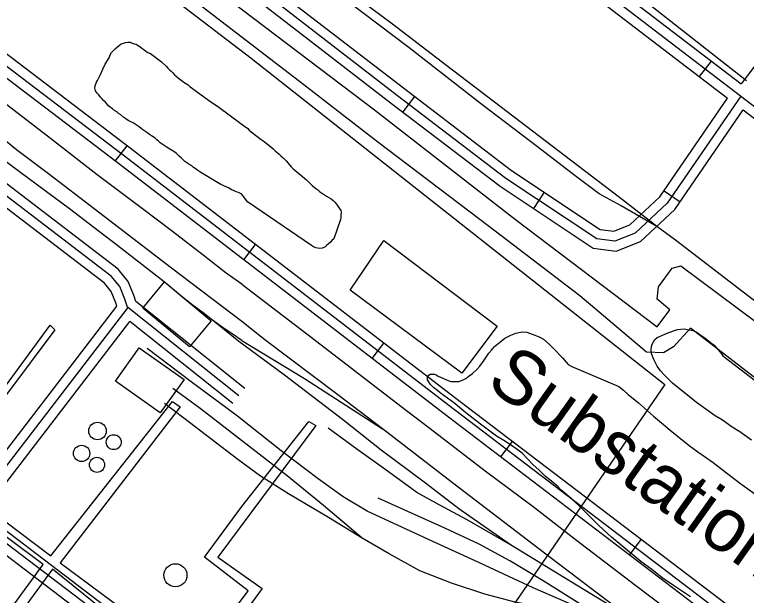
# Model space of a CAD drawing. Extents: x 3324104 to 3361979, y 612876 to 638273.
# Drawn here: x 3355254 to 3356383, y 631333 to 632230 of the extents above; entities that cross this region are included whole.
import ezdxf

# ---------------------------------------------------------------- set-up
doc = ezdxf.new("R2010")
doc.units = 0
for name, color, linetype in [('V-BLDG-OTLN', 7, 'Continuous'), ('V-DOMW-TANK', 7, 'Continuous'), ('V-RAIL-TRAK', 7, 'Continuous'), ('V-ROAD-CNTR', 7, 'Continuous'), ('V-SITE-OTLN', 7, 'Continuous'), ('V-SITE-OTLN-IDEN', 7, 'Continuous'), ('V-SITE-VEGE', 7, 'Continuous'), ('V-TOPO-SHOR', 7, 'Continuous'), ('V-UTIL-LINE', 7, 'Continuous')]:
    doc.layers.add(name, color=color, linetype=linetype)

msp = doc.modelspace()

# ---------------------------------------------------------------- linework, layer by layer
at = {"layer": 'V-BLDG-OTLN'}
for points in [[(3355485.2, 631817.1), (3355557.2, 631757.1), (3355523.5, 631716.7), (3355451.6, 631776.6)], [(3355446, 631715.4), (3355515.1, 631666.3), (3355478.5, 631614.9), (3355409.5, 631664)]]:
    msp.add_lwpolyline(points, close=True, dxfattribs=at)
at = {"layer": 'V-DOMW-TANK'}
for centre, radius in [((3355381.6, 631586.9), 13.6), ((3355406.7, 631569.7), 11.5), ((3355357, 631552.3), 12.6), ((3355380.8, 631534.8), 11.7), ((3355501.9, 631364.2), 17.8)]:
    msp.add_circle(centre, radius, dxfattribs=at)
at = {"layer": 'V-RAIL-TRAK'}
for p, q in [((3355604.1, 631726.6), (3355701.1, 631667.9)), ((3355701.1, 631667.9), (3355821.4, 631590.1))]:
    msp.add_line(p, q, dxfattribs=at)
for points in [[(3356244.8, 631902.7), (3356234.1, 631908.9), (3356189.6, 631934.7), (3356156, 631953.1), (3356118.6, 631981.2), (3356060.8, 632025.8), (3355972.7, 632092.7), (3355862.4, 632178.6), (3355721.6, 632286), (3355665.9, 632327.4), (3355608.6, 632360), (3355536.8, 632401.4), (3355482, 632434.7), (3355447.1, 632458)], [(3355604.1, 631756), (3355495.9, 631838.5), (3355354.4, 631946.8), (3355330.1, 631965.6), (3355305.8, 631984.2), (3355281.3, 632002.7), (3355256.6, 632021), (3355233.6, 632040), (3355210.4, 632058.8), (3355187.1, 632077.4), (3355142.9, 632111.8), (3355118.5, 632130.4), (3355084.1, 632158.2), (3355051.1, 632183.7), (3354879.4, 632310.3)], [(3355604.1, 631756), (3355495.9, 631838.5), (3355354.4, 631946.8), (3355330.1, 631965.6), (3355305.8, 631984.2), (3355281.3, 632002.7), (3355256.6, 632021), (3355233.6, 632040), (3355210.4, 632058.8), (3355187.1, 632077.4), (3355142.9, 632111.8), (3355118.5, 632130.4), (3355084.1, 632158.2), (3355051.1, 632183.7), (3354879.4, 632310.3)], [(3356481.9, 631721.4), (3356378.3, 631801.6), (3356273.5, 631881.5), (3356244.8, 631902.7), (3356235, 631910.3), (3356185.4, 631949), (3356103.1, 632011.9), (3356013.8, 632080.1), (3355920.5, 632151.1), (3355836.9, 632215.1), (3355741.3, 632287)], [(3355604.1, 631813.8), (3355580.2, 631830.9), (3355544.9, 631858.3), (3355497.1, 631895.1), (3355450.8, 631930.1), (3355381.3, 631982.7), (3355308.8, 632038.7), (3355227.7, 632100.8), (3355178, 632138.1), (3355116.3, 632184.9), (3354994.8, 632277.3)], [(3355604.1, 631726.6), (3355589.2, 631736.8), (3355574.1, 631747.4), (3355559.2, 631758.2), (3355544.5, 631769.2), (3355529.8, 631780.4), (3355515.3, 631791.8), (3355501, 631803.4), (3355486.8, 631815.1), (3355449.9, 631844.1), (3355412.9, 631872.8), (3355375.7, 631901.4), (3355338.4, 631929.8), (3355301, 631957.9), (3355263.4, 631985.9), (3355225.7, 632013.7)], [(3355604.1, 631813.8), (3355713.2, 631730.5), (3355849.8, 631625.4), (3355901.6, 631585.9), (3355980.1, 631525.3), (3356054, 631470.1), (3356118.9, 631420.1), (3356212.3, 631348.5), (3356311.1, 631273.8), (3356414, 631194.5), (3356443.1, 631171.6), (3356482.5, 631143.6), (3356510.3, 631125.6), (3356553, 631104.8), (3356598.8, 631086.7), (3356639.1, 631072.4), (3356683.9, 631060.4), (3356737.3, 631051.6), (3356788.5, 631048.6), (3356824.7, 631048.1), (3356870.9, 631050.1)], [(3356199.8, 631300.9), (3356120.9, 631348.7), (3356019, 631411.3), (3355939.3, 631466.5), (3355887.7, 631506.5), (3355819.5, 631557.6), (3355759.8, 631604.8), (3355670.2, 631673.1), (3355636.9, 631697.9), (3355599.9, 631725.4), (3355559.2, 631758.2)], [(3356395.7, 631152.2), (3356286, 631234), (3356199.8, 631300.9), (3356080.3, 631391.7), (3355929.5, 631506.9), (3355821.4, 631590.1), (3355752.7, 631642.9), (3355639.9, 631727.7), (3355604.1, 631756)], [(3356395.7, 631152.2), (3356286, 631234), (3356199.8, 631300.9), (3356080.3, 631391.7), (3355929.5, 631506.9), (3355821.4, 631590.1), (3355752.7, 631642.9), (3355639.9, 631727.7), (3355604.1, 631756)], [(3356207.6, 631274.6), (3356116.7, 631317.2), (3356054.2, 631344.7), (3355970.9, 631383.3), (3355892.5, 631419.3), (3355797.8, 631463.3), (3355760.6, 631485.1), (3355722.4, 631512.9), (3355665.1, 631556.3), (3355597.8, 631609.9), (3355526.1, 631663.1), (3355458.4, 631714.6)], [(3355790, 631421.2), (3355730.6, 631472), (3355674.1, 631517.8), (3355540, 631621.9), (3355497.8, 631652.7)], [(3356286, 631234), (3356244.2, 631255.7), (3356207.6, 631274.6), (3356173.7, 631288), (3356125.3, 631302.4), (3356084.3, 631311.5), (3356024.3, 631323.1), (3355979.3, 631334.9), (3355927.8, 631352.2), (3355879.1, 631370.8), (3355831.9, 631397.5), (3355790, 631421.2), (3355737.9, 631453.3), (3355676.4, 631489.9), (3355633.2, 631517.3), (3355598.3, 631543.1), (3355514.6, 631607), (3355484.9, 631629.5)], [(3356019, 631411.3), (3355952.2, 631449.6), (3355909, 631472.9), (3355874.5, 631491.9), (3355824.8, 631528), (3355782, 631559), (3355737.8, 631591.2)], [(3356207.6, 631274.6), (3356136, 631313.6), (3356069.4, 631355.8), (3356017.9, 631386.2), (3355970.4, 631412), (3355917.8, 631437), (3355814.7, 631483)]]:
    msp.add_lwpolyline(points, dxfattribs=at)
at = {"layer": 'V-ROAD-CNTR'}
for p, q in [((3356328.6, 632158.3), (3356310.4, 632134.4)), ((3355870.9, 632103.6), (3355852.6, 632079.8)), ((3355409.1, 632003.8), (3355427.3, 632027.6)), ((3356071, 631955.6), (3356054.4, 631930.6)), ((3356255.9, 631957.9), (3356280.7, 631940.9)), ((3355607.2, 631851.4), (3355625.5, 631875.2)), ((3355805.4, 631699), (3355823.7, 631722.8)), ((3356003.9, 631547), (3356022.1, 631570.8)), ((3356202.8, 631395.4), (3356220.9, 631419.3))]:
    msp.add_line(p, q, dxfattribs=at)
for points in [[(3356918.2, 631127.3), (3356867.5, 631118), (3356827.4, 631115.7), (3356798.7, 631115.2), (3356755.8, 631119.6), (3356710.3, 631125.1), (3356666.3, 631131.7), (3356628.8, 631145.3), (3356597.1, 631155.9), (3356562.4, 631174.1), (3356522.2, 631194), (3356492.3, 631215.9), (3356448.7, 631245.8), (3355941.5, 631632.2), (3355430.2, 632025.3), (3354657.6, 632614.4), (3353438.3, 633547.7), (3352398, 634341.2)], [(3352388.9, 634329.3), (3353429.2, 633535.8), (3354648.5, 632602.5), (3355421.1, 632013.4), (3355932.4, 631620.3), (3356439.9, 631233.6), (3356483.7, 631203.7), (3356514.3, 631181.1), (3356555.6, 631160.8), (3356591.2, 631142.1), (3356623.8, 631131.1), (3356662.6, 631117.1), (3356708.3, 631110.2), (3356754.1, 631104.7), (3356798, 631100.1), (3356828, 631100.7), (3356869.3, 631103), (3356920.9, 631112.6)], [(3354440.4, 633195.5), (3354595.2, 633073.3), (3354743.7, 632957.5), (3354931.2, 632814.7), (3355122, 632677.9), (3355384.5, 632472.3), (3355654.9, 632270.2), (3355853.8, 632116.7), (3356020.3, 631989.3), (3356157.5, 631898.2), (3356178.3, 631895.5), (3356203.4, 631905.3), (3356249.5, 631948.5), (3356354.1, 632101)], [(3356374.5, 632104.3), (3356260.9, 631938.6), (3356211.5, 631892.3), (3356180.2, 631880.2), (3356152.1, 631883.8), (3356011.6, 631977.1), (3355844.7, 632104.8), (3355645.9, 632258.3), (3355375.4, 632460.4), (3355113, 632665.9), (3354922.3, 632802.6), (3354734.5, 632945.6), (3354586, 633061.5), (3354431.1, 633183.7)], [(3354421.8, 633171.9), (3354576.7, 633049.7), (3354725.4, 632933.7), (3354913.4, 632790.6), (3355104, 632653.9), (3355366.2, 632448.4), (3355636.8, 632246.3), (3355835.5, 632092.9), (3356002.9, 631964.8), (3356146.7, 631869.4), (3356182.1, 631864.8), (3356219.7, 631879.4), (3356272.4, 631928.8), (3356377.9, 632082.7)], [(3357112.4, 633119.4), (3357091.3, 633078.1), (3357085.6, 633060.4), (3357067.8, 633035.6), (3356374.8, 632122.9)], [(3355577.8, 633036.6), (3355588.3, 633022), (3355593.1, 633012.6), (3355592.9, 632993.3), (3355581.9, 632970.1), (3355539.7, 632906.8), (3355517.9, 632876.8), (3355513.2, 632836.4), (3355520.2, 632806.1), (3355531.4, 632780.9), (3355544.4, 632758.3), (3355575.1, 632727.6), (3355972.1, 632412.3), (3356882.6, 631715.2), (3357344.5, 631367.3), (3357364.6, 631354.1), (3357376.9, 631347.5), (3357393.1, 631340.4), (3357408.3, 631337.4), (3357420.1, 631337.3), (3357629.2, 631337.4), (3357692.6, 631341.9), (3357746, 631347.5), (3357788, 631350.2)], [(3355590, 633045.4), (3355601.2, 633029.8), (3355608.2, 633016.1), (3355607.9, 632989.9), (3355595, 632962.7), (3355552, 632898.2), (3355532.3, 632871.2), (3355528.4, 632837.2), (3355534.5, 632810.8), (3355544.7, 632787.8), (3355556.4, 632767.5), (3355585.1, 632738.8), (3355981.3, 632424.2), (3356374.8, 632122.9)], [(3355565.6, 633027.9), (3355575.5, 633014.2), (3355578.1, 633009), (3355577.9, 632996.8), (3355568.8, 632977.5), (3355527.3, 632915.3), (3355503.4, 632882.4), (3355498, 632835.6), (3355505.9, 632801.3), (3355518, 632774.1), (3355532.4, 632749.1), (3355565.1, 632716.3), (3355962.9, 632400.5), (3356354.1, 632101)], [(3356923.6, 631097.8), (3356871.1, 631088.1), (3356828.5, 631085.7), (3356797.4, 631085.1), (3356752.5, 631089.8), (3356706.3, 631095.4), (3356658.9, 631102.4), (3356618.9, 631117), (3356585.3, 631128.2), (3356548.8, 631147.4), (3356506.5, 631168.3), (3356475, 631191.4), (3356431.2, 631221.4), (3355923.3, 631608.4), (3355412, 632001.5), (3354805.4, 632464)], [(3355599.8, 631641.1), (3355427.8, 631778.2), (3355424, 631790.3), (3355415.8, 631810), (3355402.9, 631825.9), (3354707.3, 632359.1)], [(3355609.1, 631652.8), (3355440.7, 631787.1), (3355438.1, 631795.4), (3355428.8, 631817.8), (3355413.5, 631836.7), (3354728.3, 632362)], [(3355411.6, 631779.8), (3355409.9, 631785.1), (3355402.7, 631802.3), (3355392.4, 631815.1), (3354710.2, 632338)], [(3356377.9, 632082.7), (3356873.5, 631703.2), (3357335.8, 631355.1), (3357356.9, 631341.2), (3357370.4, 631334), (3357388.6, 631326), (3357406.7, 631322.4), (3357420, 631322.3), (3357629.7, 631322.4), (3357693.9, 631327), (3357747.2, 631332.5), (3357789.9, 631335.3), (3357849, 631346.7), (3357945.5, 631367.3), (3358033.3, 631395.2), (3358076.1, 631414.3), (3358104, 631432.5), (3358126.7, 631454.4), (3358165.3, 631494.7), (3358550.6, 632011.6)], [(3354830, 630323.3), (3355349, 631002.9), (3355359.2, 631010.8), (3355371.2, 631016.9), (3355389.8, 631021.6), (3355401.7, 631019.6), (3355417, 631015.2), (3355432.2, 631006.6), (3355492, 630959.5), (3355500.2, 630954.8), (3355513.1, 630953), (3355518.5, 630956.2), (3355525.5, 630962.3), (3355613.4, 631083.7), (3355623.8, 631098.7), (3355623.9, 631106.5), (3355622.6, 631115.3), (3355619.8, 631121.8), (3355615.2, 631128.2), (3355604.4, 631136.4), (3354448.5, 632016.4)], [(3354467.8, 630525.4), (3355428.7, 631777.5)], [(3355180.1, 631478.3), (3355411.6, 631779.8)], [(3355204, 631460.1), (3355431.3, 631756.3)], [(3355590.4, 631629.4), (3355431.3, 631756.3)], [(3354840.8, 630312.7), (3355359.7, 630992.2), (3355367.3, 630998), (3355376.5, 631002.8), (3355390.4, 631006.3), (3355398.4, 631004.9), (3355411.2, 631001.3), (3355423.9, 630994.1), (3355483.6, 630947), (3355495.3, 630940.4), (3355516.3, 630937.4), (3355527.3, 630944), (3355536.6, 630952.1), (3355625.6, 631075), (3355638.8, 631093.9), (3355638.9, 631107.5), (3355637.1, 631119.4), (3355633, 631129.3), (3355626, 631138.8), (3355613.5, 631148.3), (3355204, 631460.1)], [(3354819.3, 630334), (3355338.3, 631013.6), (3355351.1, 631023.5), (3355365.8, 631031), (3355389.2, 631037), (3355405.1, 631034.2), (3355422.9, 631029.1), (3355440.6, 631019.1), (3355500.4, 630972), (3355505.2, 630969.3), (3355510, 630968.6), (3355509.6, 630968.4), (3355514.3, 630972.5), (3355601.2, 631092.4), (3355608.9, 631103.5), (3355608.9, 631105.4), (3355608, 631111.2), (3355606.7, 631114.4), (3355604.3, 631117.5), (3355595.3, 631124.5), (3355185.7, 631436.3)]]:
    msp.add_lwpolyline(points, dxfattribs=at)
at = {"layer": 'V-SITE-OTLN'}
msp.add_lwpolyline([(3355121.6, 632542.7), (3355618.6, 632162.9), (3356257.2, 631658.9), (3355874, 631100.4), (3355461.9, 630565.6), (3355216.2, 630765.1), (3355102, 630612.6), (3354684.1, 630917.1), (3353994.2, 631461.8), (3354289.5, 631845.5), (3354629.5, 632271)], dxfattribs=at)
msp.add_lwpolyline([(3355823.4, 631881.3), (3355998.6, 631748.7), (3355943.9, 631676.1), (3355771.5, 631804.6)], close=True, dxfattribs=at)
at = {"layer": 'V-SITE-VEGE'}
for points in [[(3356296.7, 631330.6), (3356270.4, 631348.4), (3356252.9, 631360.4), (3356237, 631372.9), (3356220, 631385.4), (3356189.7, 631410.4), (3356174.7, 631422.9), (3356155.2, 631441.1), (3356142.9, 631453.6), (3356124.9, 631471.3), (3356112.6, 631482.8), (3356096.6, 631496.3), (3356092, 631501), (3356079.7, 631511.4), (3356073, 631516.6), (3356063.2, 631526.5), (3356053.5, 631535.3), (3356037, 631552.5), (3356025.2, 631561.4), (3356008.7, 631572.3), (3355997.4, 631579.1), (3355983, 631589.6), (3355972.7, 631597.4), (3355950.1, 631615.1), (3355937.2, 631626), (3355933.1, 631629.2), (3355910.5, 631645.9), (3355906.9, 631649), (3355900.2, 631654.2), (3355895.5, 631658.9), (3355890.9, 631666.1), (3355891, 631670.3), (3355893.1, 631673.4), (3355895.1, 631674.9), (3355901.9, 631674.9), (3355904.4, 631673.8), (3355907.5, 631671.7), (3355923, 631664.9), (3355927.1, 631663.3), (3355939.5, 631663.2), (3355945.7, 631665.8), (3355949.9, 631667.8), (3355955.1, 631671.9), (3355960.3, 631675.5), (3355967, 631681.7), (3355971.7, 631687.3), (3355978.5, 631696.1), (3355981.6, 631701.2), (3355985.3, 631706.9), (3355989.5, 631712), (3355994.1, 631717.2), (3356004.5, 631725.9), (3356010.3, 631730.5), (3356019.6, 631735.1), (3356027.4, 631738.2), (3356037.2, 631740.2), (3356044.4, 631739.6), (3356052.2, 631736.5), (3356063, 631732.2), (3356069.7, 631728.6), (3356078.9, 631721.3), (3356085.6, 631714.5), (3356099.5, 631700), (3356108.2, 631689.6), (3356113.9, 631686.4)], [(3356390.8, 631573), (3356372.7, 631585.5), (3356360.9, 631592.8), (3356346, 631603.8), (3356334.7, 631610.6), (3356323.8, 631617.9), (3356306.3, 631630.9), (3356295, 631639.8), (3356268.8, 631660.6), (3356257, 631672.6), (3356250.3, 631679.9), (3356245.2, 631687.1), (3356240.1, 631697.5), (3356236.5, 631706.8), (3356236, 631712.5), (3356236.6, 631717.7), (3356237.7, 631721.3), (3356241.8, 631728), (3356245.5, 631731.1), (3356261, 631738.2), (3356270.4, 631741.8), (3356276.6, 631743.8), (3356286.9, 631744.8), (3356300.3, 631742.1), (3356305.5, 631740), (3356312.7, 631734.8), (3356318.9, 631730.6), (3356327.6, 631723.8), (3356333.3, 631719.7), (3356338.4, 631713.4), (3356343.5, 631707.7), (3356346.6, 631703)], [(3356346.6, 631703), (3356414.5, 631650.9), (3356417.6, 631648.8), (3356434.6, 631634.2), (3356447.4, 631622.3), (3356456.2, 631615), (3356468.5, 631604), (3356478.3, 631597.2), (3356492.7, 631586.8), (3356503.5, 631579.5), (3356534.9, 631558.6), (3356555, 631544), (3356568.8, 631531.5), (3356584.3, 631518.5), (3356598.7, 631505.5), (3356616.2, 631492.5)], [(3356113.9, 631686.4), (3356186.1, 631655.5), (3356193.3, 631650.2), (3356200.5, 631643.5), (3356216.4, 631630.5), (3356239.5, 631610.1), (3356255, 631597.1), (3356265.2, 631588.3), (3356276, 631579.4), (3356294.6, 631564.8), (3356307.9, 631554.9), (3356331.6, 631538.2), (3356347.6, 631525.7), (3356372.2, 631506.9), (3356412.4, 631478.3)]]:
    msp.add_lwpolyline(points, dxfattribs=at)
at = {"layer": 'V-TOPO-SHOR'}
for p, q in [((3355613, 631940.9), (3355604.1, 631952.5)), ((3355712, 631873.2), (3355613, 631940.9))]:
    msp.add_line(p, q, dxfattribs=at)
for points in [[(3356496.9, 631591.4), (3356296.6, 631745.7), (3356270.3, 631716.7), (3356255.3, 631707.6), (3356228.9, 631708.7), (3356125.8, 631795.5), (3355986.4, 631902.3), (3355814, 632033), (3355699.8, 632121.6), (3355476.8, 632293.4)], [(3356196.8, 632274.8), (3356321.5, 632176.4), (3356383, 632128.3)], [(3355571.3, 632263.5), (3355809.2, 632083.1), (3356026.9, 631913.6), (3356245.3, 631747.8), (3356264.8, 631773.9), (3356245.2, 631790.8), (3356247.6, 631809.4), (3356268.6, 631838.6), (3356281.8, 631842.2), (3356457.6, 631710.7)], [(3355383.5, 632106.1), (3355380.9, 632108.8), (3355378.7, 632112.3), (3355377.3, 632116.3), (3355377.8, 632119.9), (3355380, 632125.6), (3355381.8, 632128.3), (3355386.2, 632137.6), (3355389.7, 632145.6), (3355393.3, 632153.5), (3355399.5, 632163.3), (3355401.2, 632167.7), (3355403, 632171.3), (3355405.6, 632173.9), (3355409.6, 632177.5), (3355415.4, 632182.8), (3355418, 632185), (3355421.6, 632185.9), (3355424.7, 632186.8), (3355428.2, 632187.2), (3355432.2, 632187.2), (3355435.3, 632185.9), (3355438.4, 632185), (3355441.5, 632184.1), (3355444.2, 632182.4), (3355446.8, 632180.6), (3355449.9, 632178.4), (3355453.1, 632176.2), (3355456.2, 632173.5), (3355459.3, 632171.7), (3355463.2, 632170), (3355480.5, 632157.1), (3355488.1, 632150.1), (3355490.3, 632147.4), (3355492.9, 632144.7), (3355495.2, 632142.5), (3355497.8, 632140.3), (3355500.5, 632137.2), (3355503.1, 632135), (3355506.7, 632131.9), (3355510.7, 632128.8), (3355514.7, 632125.7), (3355518.7, 632123), (3355521.3, 632121.3), (3355524.4, 632118.6), (3355528, 632116), (3355552.8, 632097.8), (3355568.7, 632087.2), (3355600.7, 632063.3), (3355603.3, 632061.5), (3355604.1, 632060.9)], [(3355604.1, 631952.5), (3355602.1, 631953.9), (3355599, 631955.2), (3355595.8, 631956.1), (3355591.4, 631958.3), (3355588.3, 631959.6), (3355584.8, 631961.8), (3355571.9, 631967.6), (3355540.9, 631986.2), (3355536.5, 631989.3), (3355533.8, 631991.5), (3355529.8, 631994.1), (3355527.2, 631996.3), (3355524, 631998.1), (3355516.5, 632003.4), (3355511.2, 632008.3), (3355507.6, 632011.4), (3355502.8, 632015.8), (3355499.2, 632018.5), (3355493, 632022), (3355487.7, 632025.6), (3355484.6, 632027.8), (3355481.5, 632030), (3355478.4, 632032.2), (3355475.7, 632034.4), (3355473.1, 632036.6), (3355470.4, 632039.3), (3355465.1, 632042.8), (3355462, 632045), (3355457.6, 632047.7), (3355454.5, 632049.9), (3355451.4, 632052.1), (3355449.1, 632054.3), (3355446, 632056.5), (3355442.9, 632058.8), (3355436.7, 632062.7), (3355431.9, 632065), (3355428.8, 632066.7), (3355425.2, 632068.9), (3355422.1, 632071.2), (3355417.7, 632075.1), (3355414.1, 632077.3), (3355411.5, 632079.6), (3355407, 632082.2), (3355404.8, 632084.4), (3355399.1, 632088.4), (3355396, 632092), (3355393.7, 632094.6), (3355391.1, 632097.3), (3355388.4, 632100.4), (3355386.2, 632102.6), (3355383.5, 632106.1)], [(3355604.1, 632060.9), (3355607.2, 632058.2), (3355610.2, 632056.5), (3355613.7, 632053.9), (3355615.9, 632051.6), (3355618.6, 632048.8), (3355634.1, 632037.3), (3355636.7, 632035.4), (3355639.5, 632033.7), (3355648.7, 632026.3), (3355652.7, 632022.6), (3355656, 632019.7), (3355658.6, 632017.5), (3355661.9, 632014.4), (3355664.5, 632012), (3355668.3, 632008.6), (3355671.1, 632005.8), (3355673.1, 632003.5), (3355677.5, 631998.5), (3355680.6, 631995.1), (3355683.7, 631991.7), (3355685.9, 631989.6), (3355704.3, 631974.7), (3355709.3, 631969.6), (3355712.9, 631965.9), (3355718.8, 631961.7), (3355721.4, 631959.4), (3355724.4, 631957), (3355735, 631949.6), (3355738.5, 631947.7), (3355742.4, 631945.3), (3355745.2, 631942.8), (3355747.9, 631940.2), (3355750.3, 631937.5), (3355752.5, 631934.3), (3355754.7, 631931.2), (3355757.1, 631927.4), (3355757.6, 631924.3), (3355757.3, 631920.2), (3355757.1, 631916.8), (3355756.5, 631913.7), (3355746.3, 631883.9), (3355743.5, 631880.9), (3355741.2, 631878.6), (3355738.2, 631875.8), (3355735.6, 631873.8), (3355732.2, 631870.9), (3355728.1, 631869.4), (3355724, 631868.7), (3355718.8, 631869.7), (3355714.9, 631871.5), (3355712, 631873.2)]]:
    msp.add_lwpolyline(points, dxfattribs=at)
at = {"layer": 'V-UTIL-LINE'}
for points in [[(3355239.8, 631656.4), (3355308.3, 631750.3), (3355315.5, 631743.1), (3355241, 631643.2)], [(3355175.1, 631213.6), (3355297.7, 631380.9), (3354969.1, 631626.2)], [(3355119.5, 631537.2), (3355309.7, 631394.2), (3355497.3, 631632.5), (3355509.3, 631624.1), (3355324.2, 631383.4), (3355531.2, 631229.5), (3355614.2, 631340.2), (3355546.8, 631391.9), (3355604.5, 631470.2), (3355707.9, 631601.4), (3355718.7, 631595.4), (3355567.2, 631391.9), (3355635.9, 631343.9), (3355596.2, 631289.7), (3355775.6, 631147.8)], [(3355775.6, 631147.8), (3355763.5, 631138.2), (3355584.2, 631280), (3355467.5, 631126), (3355456.7, 631134.4), (3355514.4, 631210.2), (3355312.2, 631373.7), (3355188.3, 631205.2)]]:
    msp.add_lwpolyline(points, dxfattribs=at)

# ---------------------------------------------------------------- texts
at = {"layer": 'V-SITE-OTLN-IDEN'}
msp.add_text('Substation', height=83, rotation=324.6293, dxfattribs=at).set_placement((3355978.9, 631657.1))

doc.saveas('drawing.dxf')
